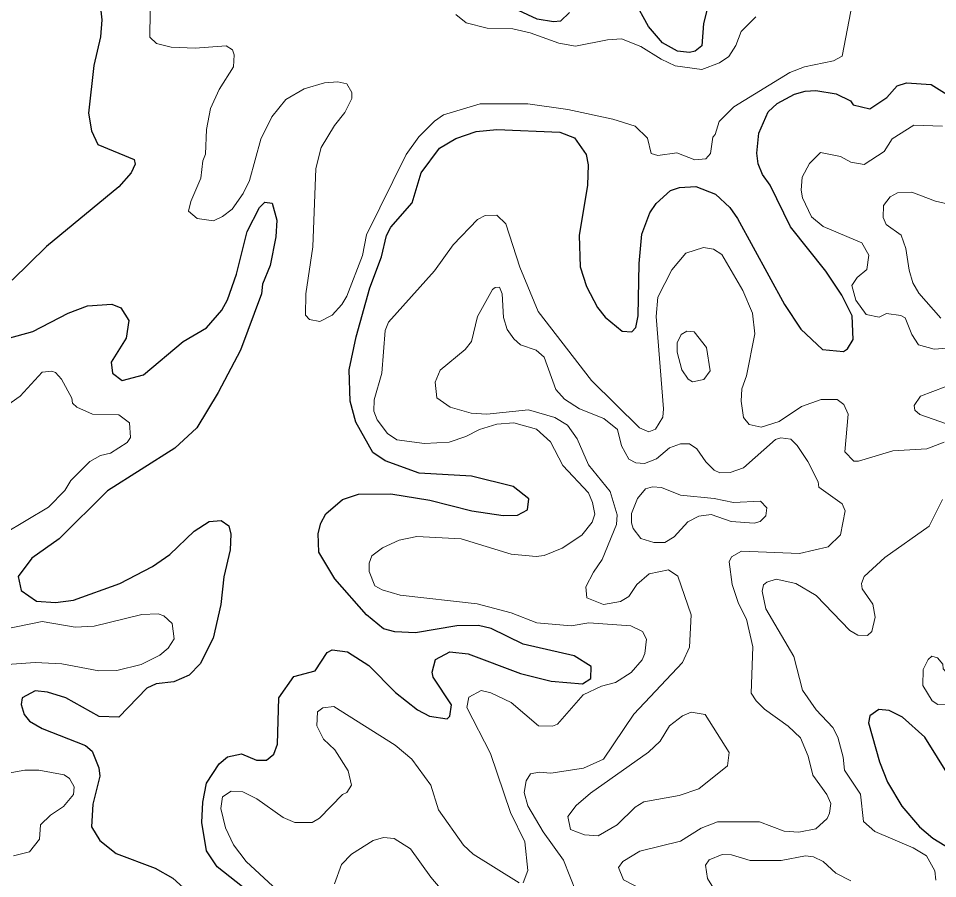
# Model space of a CAD drawing. Extents: x 763.2 to 816.8, y 7896.5 to 7952.7.
# Drawn here: x 799.244 to 802.423, y 7904.078 to 7907.052 of the extents above; entities that cross this region are included whole.
import ezdxf

# ---------------------------------------------------------------- set-up
doc = ezdxf.new("R2010")
doc.units = 0
doc.header["$LTSCALE"] = 0.064
doc.layers.add('1', color=7, linetype='Continuous', lineweight=25)
doc.layers.add('2', color=7, linetype='Continuous', lineweight=13)

msp = doc.modelspace()

# ---------------------------------------------------------------- linework, layer by layer
at = {"layer": '1'}
for points in [[(801.1494, 7907.0724), (801.1188, 7907.0424), (801.0945, 7907.0396), (801.0374, 7907.0494), (800.9086, 7907.1094)], [(801.628, 7907.0927), (801.6124, 7907.0339), (801.6068, 7906.9566), (801.5847, 7906.9389), (801.564, 7906.9343), (801.5225, 7906.9389), (801.4715, 7906.9675), (801.4223, 7907.0235), (801.3729, 7907.1138)], [(799.5258, 7907.1082), (799.5327, 7907.0468), (799.5278, 7906.9883), (799.5049, 7906.8897), (799.4868, 7906.7247), (799.4964, 7906.6637), (799.5181, 7906.6158), (799.6441, 7906.5641), (799.6473, 7906.5481), (799.634, 7906.518), (799.5913, 7906.4701), (799.3405, 7906.2636), (799.2223, 7906.1469)], [(801.2084, 7906.1256), (801.2465, 7906.0523), (801.273, 7906.019), (801.3314, 7905.9706), (801.3654, 7905.9678), (801.3784, 7905.9834), (801.3866, 7906.0237), (801.39, 7906.2045), (801.3994, 7906.3062), (801.4273, 7906.3795), (801.449, 7906.4117), (801.4994, 7906.457), (801.5296, 7906.4675), (801.5869, 7906.4705), (801.6544, 7906.4442), (801.7036, 7906.3984), (801.73, 7906.3605), (801.8935, 7906.0632), (801.9497, 7905.9779), (802.0247, 7905.9077), (802.0967, 7905.9004), (802.1109, 7905.91), (802.1309, 7905.9423), (802.1272, 7906.0234), (802.0912, 7906.095), (802.0363, 7906.178), (801.9138, 7906.3316), (801.8437, 7906.4749), (801.8169, 7906.5125), (801.8023, 7906.5487), (801.7975, 7906.5857), (801.8039, 7906.6556), (801.837, 7906.7285), (801.8678, 7906.7576), (801.9273, 7906.7904), (801.965, 7906.8008), (802.0012, 7906.8026), (802.0718, 7906.7915), (802.1216, 7906.767), (802.1307, 7906.753), (802.1885, 7906.7389), (802.2464, 7906.7787), (802.2825, 7906.8188), (802.3151, 7906.8291), (802.3998, 7906.824), (802.4645, 7906.7837)], [(800.1008, 7903.9845), (799.931, 7904.1186), (799.8941, 7904.1738), (799.8779, 7904.2718), (799.8815, 7904.3422), (799.8941, 7904.4074), (799.9377, 7904.4744), (799.9673, 7904.4987), (800.0148, 7904.5094), (800.067, 7904.4871), (800.1013, 7904.4874), (800.1266, 7904.508), (800.1393, 7904.543), (800.1442, 7904.7033), (800.1964, 7904.7772), (800.2701, 7904.7966), (800.3118, 7904.8596), (800.3292, 7904.8688), (800.3823, 7904.8621), (800.4557, 7904.8145), (800.5474, 7904.7215), (800.6245, 7904.6614), (800.6651, 7904.6395), (800.7262, 7904.6302), (800.7356, 7904.64), (800.7417, 7904.6782), (800.6777, 7904.7747), (800.675, 7904.7917), (800.6867, 7904.8352), (800.7359, 7904.8615), (800.7989, 7904.8548), (800.9807, 7904.7872), (801.0867, 7904.76), (801.1951, 7904.7518), (801.2239, 7904.7695), (801.2246, 7904.8115), (801.1663, 7904.8484), (800.9889, 7904.8881), (800.8787, 7904.9421), (800.8351, 7904.9535), (800.7603, 7904.9519), (800.6167, 7904.9275), (800.5451, 7904.9308), (800.5059, 7904.942), (800.4471, 7904.9895), (800.3376, 7905.1138), (800.2823, 7905.207), (800.2809, 7905.271), (800.2892, 7905.3065), (800.3071, 7905.3396), (800.3645, 7905.389), (800.4195, 7905.4071), (800.5318, 7905.4085), (800.6667, 7905.386), (800.8113, 7905.3499), (800.9199, 7905.3335), (800.9694, 7905.3349), (801.0043, 7905.3524), (801.0095, 7905.3913), (800.9553, 7905.4338), (800.8106, 7905.4698), (800.6301, 7905.4799), (800.5124, 7905.5225), (800.4692, 7905.5511), (800.4107, 7905.6564), (800.3909, 7905.7287), (800.3874, 7905.8372), (800.412, 7905.9509), (800.4597, 7906.1206), (800.4995, 7906.2275), (800.5168, 7906.3018), (800.5312, 7906.3298), (800.6054, 7906.4144), (800.6372, 7906.5183), (800.6997, 7906.6034), (800.7565, 7906.6362), (800.8271, 7906.661), (800.8984, 7906.6677), (801.1163, 7906.6581), (801.1667, 7906.6393), (801.2069, 7906.5813)], [(801.2069, 7906.5813), (801.2141, 7906.5462), (801.2123, 7906.4756), (801.1828, 7906.3014), (801.1868, 7906.1932), (801.2084, 7906.1256)], [(799.2056, 7905.9453), (799.2935, 7905.9697), (799.4162, 7906.0327), (799.4827, 7906.0578), (799.5672, 7906.0645), (799.5984, 7906.0513), (799.6262, 7906.0078), (799.6164, 7905.9466), (799.5645, 7905.863), (799.5689, 7905.8255), (799.6028, 7905.8006), (799.6763, 7905.8199), (799.8132, 7905.9345), (799.8938, 7905.982), (799.9476, 7906.0436), (799.9668, 7906.0785), (799.9983, 7906.1682), (800.0344, 7906.3152), (800.0775, 7906.3984), (800.0956, 7906.4162), (800.1215, 7906.4132), (800.1374, 7906.3539), (800.1343, 7906.2965), (800.114, 7906.198), (800.0884, 7906.1337), (800.0846, 7906.1002), (800.0116, 7905.9052), (799.9352, 7905.7583), (799.8609, 7905.6369), (799.7852, 7905.5664), (799.552, 7905.4182), (799.3843, 7905.2524), (799.2901, 7905.1859), (799.2435, 7905.1219), (799.2537, 7905.0738), (799.3063, 7905.0366), (799.3725, 7905.0327), (799.4341, 7905.0409), (799.5945, 7905.0981), (799.7075, 7905.1564), (799.767, 7905.1984), (799.8516, 7905.2791), (799.9037, 7905.3131), (799.945, 7905.3165), (799.9712, 7905.298), (799.978, 7905.2686), (799.9764, 7905.2142), (799.9541, 7905.121), (799.9436, 7905.0261), (799.9177, 7904.9093), (799.8724, 7904.8201), (799.8346, 7904.7817), (799.7815, 7904.7583), (799.7202, 7904.7515), (799.6883, 7904.7367), (799.5911, 7904.6366), (799.5235, 7904.6384), (799.4074, 7904.7026), (799.3447, 7904.7221), (799.3015, 7904.7267), (799.2566, 7904.7031), (799.2538, 7904.6801), (799.2634, 7904.645), (799.2826, 7904.6227)], [(802.3009, 7904.636), (802.255, 7904.6592), (802.2198, 7904.6626), (802.1885, 7904.6405), (802.1838, 7904.6168), (802.222, 7904.4821)], [(802.4658, 7904.4266), (802.378, 7904.5669), (802.3009, 7904.636)], [(799.2826, 7904.6227), (799.3256, 7904.5964), (799.4754, 7904.5386), (799.4986, 7904.5188), (799.5225, 7904.4614), (799.5259, 7904.4319)], [(802.222, 7904.4821), (802.2494, 7904.4115), (802.2991, 7904.3286), (802.36, 7904.2565), (802.4065, 7904.218), (802.5928, 7904.1041)], [(799.5259, 7904.4319), (799.5014, 7904.3351), (799.4966, 7904.2566), (799.5257, 7904.2096), (799.5825, 7904.1648), (799.7163, 7904.1143), (799.7776, 7904.0794), (799.9222, 7903.9496)]]:
    msp.add_lwpolyline(points, dxfattribs=at)
at = {"layer": '2'}
for points in [[(799.7002, 7907.1652), (799.6982, 7906.9872)], [(799.9837, 7906.9429), (799.9896, 7906.9266), (799.9876, 7906.8849), (799.9379, 7906.8062), (799.908, 7906.74), (799.8942, 7906.668), (799.891, 7906.5823), (799.8814, 7906.5591), (799.8745, 7906.4993), (799.8398, 7906.4191), (799.8324, 7906.385), (799.8621, 7906.3604), (799.9183, 7906.3524), (799.9496, 7906.3668), (799.9834, 7906.3923), (800.0208, 7906.4461), (800.0435, 7906.4914), (800.0819, 7906.634), (800.1207, 7906.7116), (800.1688, 7906.7713), (800.2322, 7906.8088), (800.3019, 7906.8289), (800.3479, 7906.8322), (800.38, 7906.8257), (800.3967, 7906.7958), (800.397, 7906.775), (800.3729, 7906.7261), (800.3371, 7906.6813), (800.2911, 7906.6052), (800.2725, 7906.5332), (800.2624, 7906.2626), (800.2376, 7906.0994), (800.2361, 7906.0265), (800.2503, 7906.0108), (800.2857, 7906.004), (800.3291, 7906.0262), (800.3622, 7906.0625), (800.3792, 7906.0916), (800.4333, 7906.2323), (800.4475, 7906.3038), (800.5849, 7906.5819), (800.6285, 7906.6427), (800.6827, 7906.6969), (800.7138, 7906.7184), (800.8403, 7906.7564), (801.0053, 7906.7566), (801.144, 7906.7367), (801.2992, 7906.7037), (801.3767, 7906.6792), (801.4192, 7906.6379), (801.4325, 7906.5853), (801.4555, 7906.5779), (801.5212, 7906.5873), (801.5832, 7906.5634), (801.6215, 7906.566), (801.6367, 7906.5851), (801.6447, 7906.6409), (801.6536, 7906.6509), (801.6666, 7906.696), (801.7174, 7906.7457), (801.911, 7906.8648), (801.9619, 7906.8845), (802.0622, 7906.9057), (802.0925, 7906.9209), (802.1227, 7907.0772)], [(801.7942, 7907.0572), (801.7432, 7907.0064), (801.7247, 7906.9581), (801.701, 7906.9203), (801.6685, 7906.8985), (801.6075, 7906.8752), (801.5148, 7906.8882), (801.4665, 7906.9108), (801.3964, 7906.9554), (801.3289, 7906.9814), (801.2814, 7906.9784), (801.1703, 7906.9555), (801.1127, 7906.9663), (801.0132, 7907.0026), (800.9534, 7907.016), (800.8646, 7907.0179), (800.7926, 7907.037), (800.7562, 7907.0651)], [(799.6982, 7906.9872), (799.7218, 7906.9647), (799.772, 7906.9523), (799.8555, 7906.949), (799.9622, 7906.9577), (799.9837, 7906.9429)], [(802.4389, 7906.6798), (802.3398, 7906.6825), (802.2655, 7906.6361), (802.2373, 7906.5919), (802.168, 7906.5464), (802.1229, 7906.5544), (802.0864, 7906.574), (802.0173, 7906.5886), (801.9796, 7906.5507), (801.9547, 7906.503)], [(801.9547, 7906.503), (801.9504, 7906.4584), (801.9549, 7906.4311), (801.9859, 7906.3664), (802.0273, 7906.3328), (802.1606, 7906.2759)], [(802.4942, 7906.4017), (802.4147, 7906.42), (802.3331, 7906.4507), (802.284, 7906.4492), (802.2587, 7906.4354), (802.2353, 7906.4055), (802.2348, 7906.3642), (802.2446, 7906.3389), (802.296, 7906.303), (802.3132, 7906.256), (802.3237, 7906.1819), (802.3374, 7906.1379), (802.3573, 7906.1018), (802.4332, 7906.0158)], [(802.445, 7905.5866), (802.385, 7905.5634), (802.2674, 7905.5568), (802.1491, 7905.521), (802.1323, 7905.5212), (802.1014, 7905.5536), (802.1127, 7905.6842), (802.0986, 7905.7171), (802.0755, 7905.7339), (802.0194, 7905.7338), (801.952, 7905.7105), (801.8745, 7905.658), (801.8122, 7905.6392), (801.7714, 7905.6476), (801.7517, 7905.6721), (801.7433, 7905.729), (801.745, 7905.7714), (801.7616, 7905.8165), (801.7906, 7905.9612), (801.7828, 7906.0323), (801.7494, 7906.1114), (801.6767, 7906.2358), (801.647, 7906.2538), (801.6126, 7906.26), (801.5523, 7906.2405), (801.5039, 7906.1831), (801.4556, 7906.0877), (801.4493, 7906.0218), (801.4752, 7905.7024), (801.4719, 7905.6737), (801.4472, 7905.6313), (801.4234, 7905.6231), (801.3911, 7905.636), (801.2261, 7905.7996), (801.0411, 7906.0386), (800.9776, 7906.1922), (800.929, 7906.3413), (800.8986, 7906.3716), (800.8583, 7906.3709), (800.8311, 7906.3571), (800.7477, 7906.2691), (800.6826, 7906.1792), (800.5239, 7906.0022), (800.5124, 7905.9727), (800.5008, 7905.8256), (800.4743, 7905.7332), (800.4729, 7905.6946), (800.4843, 7905.6643), (800.5202, 7905.6163), (800.5525, 7905.5946), (800.6482, 7905.5817), (800.734, 7905.587), (800.7909, 7905.6059), (800.8384, 7905.631), (800.8985, 7905.6491), (800.9567, 7905.6537), (801.0352, 7905.6319), (801.0838, 7905.5876), (801.1265, 7905.5066), (801.2151, 7905.4112), (801.2295, 7905.3783), (801.237, 7905.338), (801.2282, 7905.31), (801.1919, 7905.2658), (801.1243, 7905.2203), (801.0616, 7905.195), (801.0341, 7905.1921), (800.9477, 7905.2), (800.7753, 7905.2527), (800.6215, 7905.261)], [(802.1606, 7906.2759), (802.1849, 7906.2336), (802.1783, 7906.1833), (802.1442, 7906.1566), (802.1264, 7906.1282), (802.1396, 7906.078), (802.176, 7906.0283), (802.2206, 7906.0189), (802.2459, 7906.0318), (802.295, 7906.0246), (802.31, 7906.0165), (802.3332, 7905.9596), (802.3565, 7905.9236), (802.4104, 7905.9088), (802.4548, 7905.9116)], [(801.5704, 7904.9898), (801.5238, 7905.1234), (801.492, 7905.1457), (801.4248, 7905.1321), (801.3825, 7905.0943), (801.3547, 7905.0537), (801.3255, 7905.0354), (801.2671, 7905.0258), (801.2091, 7905.0492), (801.2062, 7905.0861), (801.2321, 7905.1378), (801.2628, 7905.1815), (801.3124, 7905.3022), (801.3141, 7905.3355), (801.2899, 7905.4165), (801.2154, 7905.5088), (801.1756, 7905.5981), (801.1429, 7905.646), (801.0994, 7905.6724), (801.0073, 7905.6984), (800.8633, 7905.6835), (800.809, 7905.6868), (800.7367, 7905.7084), (800.6909, 7905.7407), (800.6847, 7905.794), (800.7021, 7905.8355), (800.7887, 7905.9073), (800.8104, 7905.9354), (800.8316, 7906.0212), (800.8829, 7906.1144), (800.8926, 7906.122), (800.9072, 7906.1222), (800.9165, 7906.1002), (800.9219, 7906.0176), (800.9345, 7905.9767), (800.9567, 7905.9443), (800.9806, 7905.9235), (801.0347, 7905.9052), (801.0625, 7905.8812), (801.1023, 7905.769), (801.1321, 7905.7351), (801.1838, 7905.7018), (801.2681, 7905.6687), (801.3161, 7905.6303), (801.329, 7905.574), (801.3544, 7905.5275), (801.3786, 7905.5153), (801.4095, 7905.5128), (801.4507, 7905.5292), (801.4951, 7905.5667), (801.5332, 7905.5812), (801.5647, 7905.5815), (801.5895, 7905.5641), (801.6212, 7905.5188), (801.6504, 7905.4895), (801.6699, 7905.4812), (801.7049, 7905.4815), (801.7516, 7905.4986), (801.8615, 7905.5962), (801.8807, 7905.6013), (801.9146, 7905.5969), (801.9367, 7905.5754), (801.974, 7905.5204), (802.0092, 7905.4495), (802.0123, 7905.4312), (802.0922, 7905.3734), (802.1027, 7905.3497), (802.0865, 7905.2662), (802.044, 7905.2251), (801.9447, 7905.202), (801.7449, 7905.2101), (801.7094, 7905.1909), (801.7021, 7905.1726), (801.712, 7905.0952), (801.7344, 7905.0292), (801.7616, 7904.9753), (801.7839, 7904.8788), (801.7778, 7904.7194), (801.7947, 7904.6921), (801.8238, 7904.664), (801.9059, 7904.6053), (801.9481, 7904.5644), (801.9746, 7904.5007), (801.9912, 7904.4351), (802.0392, 7904.3681), (802.0529, 7904.3379), (802.0491, 7904.3043), (802.0402, 7904.2859), (802.0018, 7904.2499), (801.9427, 7904.2389), (801.8921, 7904.2423), (801.8062, 7904.2738), (801.6612, 7904.2747), (801.6049, 7904.2527), (801.5331, 7904.2072)], [(799.1931, 7905.2696), (799.3481, 7905.3623), (799.404, 7905.42), (799.4255, 7905.4545), (799.4906, 7905.5195), (799.5273, 7905.5412), (799.5629, 7905.549), (799.6204, 7905.5855), (799.6311, 7905.6031), (799.6277, 7905.6536), (799.5909, 7905.681), (799.5001, 7905.6831), (799.4462, 7905.7074), (799.4312, 7905.7214), (799.4288, 7905.7395), (799.3933, 7905.8044), (799.372, 7905.8275), (799.3593, 7905.8327), (799.3265, 7905.8289), (799.25, 7905.7459), (799.1882, 7905.702)], [(802.4491, 7905.7786), (802.3629, 7905.7456), (802.3415, 7905.7135), (802.3436, 7905.6979), (802.3613, 7905.682), (802.4759, 7905.6421)], [(801.8157, 7905.072), (801.8209, 7905.0933), (801.8323, 7905.103), (801.8641, 7905.1129), (801.9328, 7905.098), (802.0024, 7905.0563), (802.119, 7904.9361), (802.1463, 7904.9192), (802.1799, 7904.9189), (802.1955, 7904.9319), (802.2065, 7904.9815), (802.1984, 7905.0271), (802.162, 7905.08), (802.1592, 7905.0983), (802.1686, 7905.1222), (802.2406, 7905.188), (802.3931, 7905.2967), (802.4391, 7905.3886)], [(800.6215, 7905.261), (800.5608, 7905.2476), (800.5031, 7905.2219), (800.4665, 7905.1936), (800.4567, 7905.168), (800.4564, 7905.1395)], [(800.4564, 7905.1395), (800.4763, 7905.0904), (800.5021, 7905.0759), (800.5641, 7905.0574), (800.8304, 7905.0279), (800.9478, 7904.9969), (801.0366, 7904.9625), (801.1558, 7904.9522), (801.2164, 7904.9618), (801.3619, 7904.9523), (801.4025, 7904.9327), (801.4159, 7904.9059), (801.4096, 7904.856), (801.4006, 7904.8342), (801.3623, 7904.79), (801.309, 7904.7556), (801.2602, 7904.7427), (801.1972, 7904.7129), (801.1081, 7904.6115), (801.0908, 7904.6048), (801.0428, 7904.6062), (800.9482, 7904.687), (800.8771, 7904.7203), (800.8438, 7904.7282), (800.8015, 7904.7048), (800.7949, 7904.6692), (800.8767, 7904.5106), (800.9459, 7904.3069), (800.9951, 7904.205), (801.0052, 7904.1064), (800.9896, 7904.0632)], [(802.0606, 7904.5998), (802.0029, 7904.6613), (801.9555, 7904.7296), (801.9256, 7904.8453), (801.828, 7905.0107), (801.8157, 7905.072)], [(799.1055, 7904.8107), (799.3013, 7904.8254), (799.3941, 7904.8206), (799.5218, 7904.7968), (799.5847, 7904.7976), (799.6681, 7904.8176), (799.7332, 7904.8503), (799.7623, 7904.8744), (799.7825, 7904.9073), (799.7755, 7904.9601), (799.7466, 7904.9869), (799.7275, 7904.9932), (799.6708, 7904.9914), (799.5058, 7904.9505), (799.4401, 7904.9472), (799.3264, 7904.9669), (799.1975, 7904.9407)], [(801.1729, 7904.0306), (801.1284, 7904.1419), (801.0587, 7904.2393), (801.0054, 7904.33), (800.9923, 7904.3753), (800.9994, 7904.4161), (801.0145, 7904.44), (801.0447, 7904.4459), (801.0848, 7904.4428), (801.1982, 7904.4598), (801.2669, 7904.4909), (801.3725, 7904.6469), (801.5401, 7904.825), (801.564, 7904.8781), (801.5704, 7904.9898)], [(800.9758, 7904.0633), (800.8168, 7904.1625), (800.7828, 7904.1933), (800.6967, 7904.3155), (800.6702, 7904.4008), (800.6038, 7904.4907), (800.5473, 7904.5391), (800.3342, 7904.6725), (800.2968, 7904.6681), (800.2786, 7904.6544), (800.2756, 7904.6063), (800.2991, 7904.5596), (800.338, 7904.5231), (800.3838, 7904.4509), (800.3955, 7904.4008), (800.3801, 7904.3751), (800.3641, 7904.3681), (800.2853, 7904.2867), (800.2602, 7904.272), (800.2001, 7904.2719), (800.16, 7904.2886), (800.0685, 7904.3538), (800.0199, 7904.3781), (799.98, 7904.38), (799.9498, 7904.3607), (799.9437, 7904.3202), (799.9601, 7904.2537), (799.9881, 7904.1946), (800.0319, 7904.1375), (800.3376, 7903.8531)], [(802.4162, 7904.0728), (802.4125, 7904.1053), (802.3836, 7904.1567), (802.338, 7904.1846), (802.2051, 7904.2406), (802.1665, 7904.2753), (802.1556, 7904.3696), (802.1, 7904.4533), (802.0963, 7904.4976), (802.0777, 7904.5673), (802.0606, 7904.5998)], [(799.2274, 7904.1564), (799.2822, 7904.1707), (799.3172, 7904.2143), (799.3197, 7904.2638), (799.3548, 7904.2971), (799.3995, 7904.3276), (799.4344, 7904.3686), (799.4372, 7904.3949), (799.42, 7904.4237), (799.4022, 7904.4364), (799.3147, 7904.4526), (799.2666, 7904.4525), (799.208, 7904.4427)], [(800.3364, 7904.0602), (800.3609, 7904.1265), (800.3963, 7904.1621), (800.4702, 7904.2096), (800.5068, 7904.2196), (800.5435, 7904.2165), (800.5994, 7904.1811), (800.6701, 7904.0828), (800.7674, 7903.9689)], [(801.5331, 7904.2072), (801.3925, 7904.1728), (801.3344, 7904.1366), (801.3193, 7904.1159), (801.3358, 7904.0742), (801.4863, 7903.9963)], [(801.6779, 7903.9967), (801.6268, 7904.0788), (801.62, 7904.1244), (801.6321, 7904.1433), (801.678, 7904.1607), (801.7093, 7904.1598), (801.7745, 7904.1403), (801.8815, 7904.1401), (801.9654, 7904.1566), (801.9931, 7904.1526), (802.0269, 7904.1371), (802.071, 7904.0962), (802.1221, 7904.0701)]]:
    msp.add_lwpolyline(points, dxfattribs=at)
for points in [[(801.6235, 7905.9143), (801.5809, 7905.9679), (801.5559, 7905.9711), (801.5358, 7905.959), (801.5216, 7905.9299), (801.5214, 7905.8979), (801.538, 7905.8373), (801.5605, 7905.8052), (801.5746, 7905.7952), (801.614, 7905.803), (801.6362, 7905.8336)], [(801.4788, 7905.24), (801.5118, 7905.2599), (801.5587, 7905.3115), (801.5963, 7905.3314), (801.64, 7905.3366), (801.7088, 7905.3126), (801.7879, 7905.3071), (801.8092, 7905.3125), (801.8282, 7905.332), (801.8317, 7905.3596), (801.8097, 7905.3825), (801.7165, 7905.3778), (801.6502, 7905.3924), (801.5335, 7905.4036), (801.4681, 7905.4303), (801.4365, 7905.4319), (801.4123, 7905.4256), (801.3846, 7905.3919), (801.3641, 7905.3397), (801.3636, 7905.3083), (801.3703, 7905.288), (801.3958, 7905.2541), (801.441, 7905.2401)], [(802.4482, 7904.7967), (802.4418, 7904.8034), (802.441, 7904.8196), (802.422, 7904.8415), (802.402, 7904.8466), (802.39, 7904.8353), (802.3724, 7904.8003), (802.3716, 7904.7457), (802.4036, 7904.693), (802.4238, 7904.6794), (802.4545, 7904.6814), (802.4642, 7904.7157)], [(801.6192, 7904.6449), (801.5703, 7904.653), (801.5402, 7904.6401), (801.4957, 7904.6057), (801.4626, 7904.5533), (801.4232, 7904.5151), (801.2217, 7904.3732), (801.1725, 7904.3303), (801.1435, 7904.2924), (801.1529, 7904.248), (801.2019, 7904.2293), (801.2488, 7904.2261), (801.3141, 7904.2637), (801.3766, 7904.3243), (801.4067, 7904.3433), (801.5286, 7904.3657), (801.5969, 7904.3886), (801.6965, 7904.4683), (801.7018, 7904.5142)]]:
    msp.add_lwpolyline(points, close=True, dxfattribs=at)

doc.saveas('drawing.dxf')
